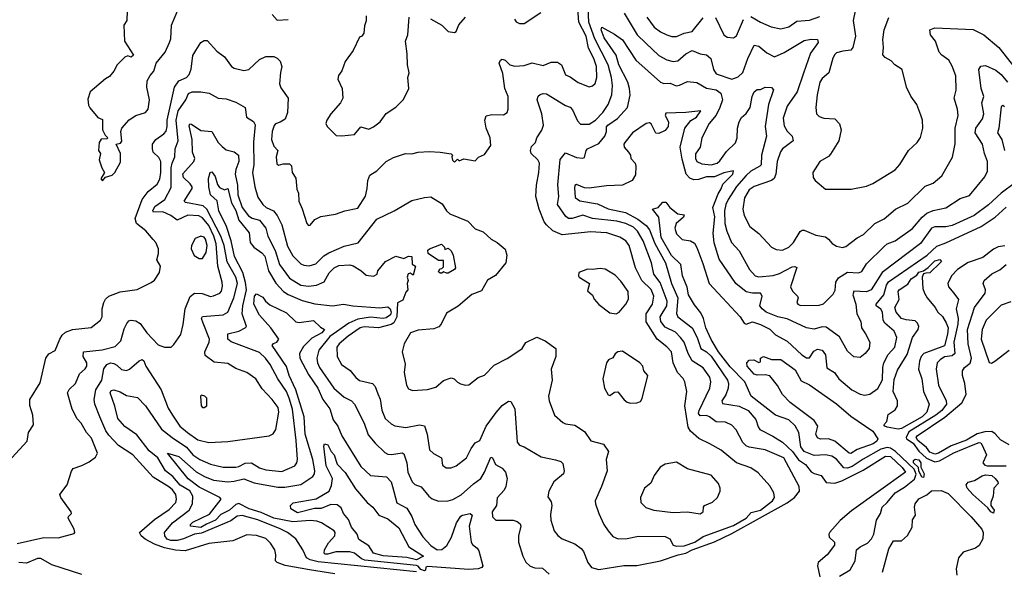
# Model space of a CAD drawing. Extents: x 1552033 to 1694788, y 811965 to 917215.
# Tile 399 of 632: x 1641212 to 1647424, y 842270 to 845750. Entities that reach past the tile are written whole.
import ezdxf

# ---------------------------------------------------------------- set-up
doc = ezdxf.new("R2010")
doc.units = 0

msp = doc.modelspace()

# ---------------------------------------------------------------- linework, layer by layer
at = {"layer": '0CON20XD'}
for points in [[(1641163.3, 842985), (1641259.4, 843090.6), (1641267.5, 843145), (1641298.8, 843195), (1641293.8, 843255), (1641275.8, 843315.8), (1641275.8, 843355), (1641340.2, 843459.8), (1641376.5, 843615), (1641395, 843642), (1641436.6, 843663.4), (1641464.4, 843735), (1641480.8, 843759.2), (1641501.2, 843778.8), (1641545, 843795.5), (1641661.9, 843808.1), (1641722, 843855), (1641731.8, 843875), (1641733.1, 843925), (1641743.3, 843965), (1641753.9, 843986.1), (1641774.8, 844005.2), (1641845, 844033.2), (1641953, 844047), (1642042, 844092), (1642063.4, 844106.6), (1642094.2, 844155.8), (1642100, 844195), (1642077.1, 844235), (1642087.3, 844275), (1642086.7, 844305), (1642070.6, 844345), (1642055, 844364.2), (1642007.9, 844417.9), (1641949.4, 844465), (1641941.5, 844495), (1641985, 844615.5), (1642022.9, 844665), (1642078.5, 844711.5), (1642095.6, 844744.4), (1642102.8, 844785), (1642101.9, 844855), (1642090.5, 844880.5), (1642054.6, 844915), (1642048.8, 844935), (1642050.7, 844965), (1642070, 844995), (1642120.8, 845029.2), (1642135, 845045.6), (1642142.3, 845075), (1642142.5, 845115), (1642187.8, 845325), (1642215, 845364.7), (1642264.3, 845385), (1642280.6, 845405), (1642293.2, 845436.8), (1642305, 845523.3), (1642323.6, 845555), (1642354, 845605), (1642375, 845619.2), (1642395, 845617.5), (1642455, 845552.1), (1642505, 845514.5), (1642549.1, 845455), (1642565, 845444.8), (1642625, 845428.9), (1642658.6, 845435), (1642725, 845497.9), (1642765, 845517.5), (1642815, 845518.5), (1642837.3, 845507.3), (1642855, 845489.1), (1642866.7, 845455), (1642856.6, 845416.6), (1642851.1, 845345), (1642859.8, 845319.8), (1642905.6, 845255), (1642901.1, 845165), (1642886.9, 845123.1), (1642855, 845102.5), (1642825, 845092.9), (1642816.9, 845083.1), (1642805.4, 845045), (1642800.8, 844995), (1642815, 844952), (1642840, 844925), (1642829.4, 844885), (1642835, 844840), (1642845, 844832.5), (1642875, 844840), (1642915, 844840), (1642927, 844827), (1642930, 844785), (1642955, 844750), (1642960.7, 844680.7), (1642971.2, 844655), (1642973.5, 844605), (1642994.2, 844555.8), (1643023.4, 844463.4), (1643035, 844451.2), (1643045, 844453.8), (1643075, 844488.8), (1643111.2, 844508.8), (1643205, 844524), (1643263.3, 844545), (1643345, 844560), (1643392.7, 844637.3), (1643404.7, 844685), (1643408.1, 844735), (1643421.4, 844768.6), (1643464.7, 844795.3), (1643525, 844855.6), (1643570.2, 844879.8), (1643645, 844906.2), (1643685.4, 844904.6), (1643725, 844914.2), (1643795, 844918.2), (1643865, 844914.6), (1643933.6, 844903.6), (1643942.5, 844895), (1643937.5, 844885), (1643943, 844863), (1643955, 844850), (1643975, 844870), (1643985, 844860), (1644015, 844872.5), (1644085, 844860), (1644106.4, 844883.6), (1644145, 844900), (1644184.1, 844955.9), (1644180.8, 845005), (1644154.5, 845064.5), (1644146.9, 845115), (1644155.7, 845144.3), (1644191.3, 845151.3), (1644265, 845150), (1644287.5, 845165), (1644293.8, 845185), (1644292.9, 845265), (1644272.5, 845315), (1644260.6, 845410.6), (1644237.5, 845475), (1644244.4, 845495), (1644255, 845500), (1644275, 845493.8), (1644305, 845464.6), (1644335, 845457.2), (1644395, 845461.8), (1644445, 845477.5), (1644515, 845460.4), (1644565, 845480.9), (1644605, 845481.5), (1644629.4, 845465), (1644655, 845402.5), (1644685, 845388.5), (1644735, 845352.5), (1644805, 845327.1), (1644825, 845331.9), (1644841.9, 845348.1), (1644853.9, 845385), (1644851.7, 845455), (1644835, 845504.4), (1644801.1, 845571.1), (1644785, 845645.4), (1644740.4, 845735), (1644729.4, 845880.6)], [(1641889.5, 845805), (1641888.6, 845745), (1641868.8, 845715), (1641874.2, 845615), (1641930, 845525), (1641916.1, 845513.9), (1641895, 845522), (1641875, 845514.2), (1641826.7, 845465), (1641806.7, 845425), (1641777.9, 845392.1), (1641752.7, 845377.3), (1641656.7, 845295), (1641642.3, 845247.7), (1641645, 845210), (1641654.2, 845194.2), (1641705, 845132.5), (1641735, 845120), (1641734.3, 845055), (1641750.8, 845020.8), (1641767.5, 845005), (1641761.7, 844998.3), (1641725, 844996.7), (1641713.3, 844975), (1641710, 844925), (1641722.5, 844905), (1641713.3, 844865), (1641730, 844815), (1641747.5, 844785), (1641723.6, 844746.4), (1641735, 844733.3)], [(1641735, 844733.3), (1641753, 844757), (1641795, 844770), (1641812.5, 844785), (1641848.8, 844851.2), (1641847.5, 844905), (1641820, 844965), (1641848.8, 844971.2), (1641856.4, 844983.6), (1641850, 845045), (1641856.7, 845065), (1641902.7, 845117.3), (1641944.4, 845145.6), (1642005, 845164.2), (1642022.5, 845185), (1642031.4, 845245), (1642013.1, 845325), (1642016.9, 845365), (1642035, 845398), (1642059.2, 845425), (1642072.5, 845475), (1642129.2, 845545), (1642156.5, 845605), (1642165, 845630), (1642169.1, 845715), (1642215, 845824)], [(1642362.9, 844022.9), (1642415, 844004.6), (1642435, 844007.8), (1642475.5, 844025), (1642485, 844038), (1642491.7, 844068.3), (1642490, 844095), (1642462, 844195), (1642451.5, 844335), (1642436.4, 844385), (1642405, 844451), (1642365, 844500.4), (1642342.5, 844512.5), (1642273.1, 844516.9), (1642205, 844484.7), (1642165, 844513.9), (1642115, 844538.6), (1642056.3, 844536.4), (1642050.9, 844545), (1642065, 844571.7), (1642127.1, 844615), (1642167.8, 844692.2), (1642168.5, 844815), (1642173.7, 844845), (1642190.5, 844885), (1642192.2, 844935), (1642211.9, 844985), (1642198.6, 845115), (1642210.9, 845175), (1642259.1, 845245), (1642276.6, 845283.4), (1642300, 845295), (1642355.2, 845295.2), (1642406.9, 845286.9), (1642465, 845254.5), (1642515, 845250.5), (1642575, 845230), (1642635.3, 845195.3), (1642642.9, 845135), (1642687.4, 845107.4), (1642696.7, 845086.7), (1642686.6, 844976.6), (1642689.2, 844835), (1642681.6, 844785), (1642695, 844696.2), (1642715, 844630.8), (1642745, 844584.3), (1642767.5, 844565), (1642813, 844543), (1642836.6, 844515), (1642865.3, 844455), (1642901.7, 844321.7), (1642935, 844259.5), (1642985, 844210), (1643005, 844200.9), (1643037.2, 844197.2), (1643079.4, 844210.6), (1643130.1, 844259.9), (1643161.4, 844278.6), (1643258.1, 844321.9), (1643348.3, 844341.7), (1643465, 844492.1), (1643575, 844543.8), (1643685, 844608.8), (1643765, 844628.7), (1643805, 844632.1), (1643877.5, 844587.5), (1643903.8, 844545), (1643926.5, 844525), (1644039.3, 844479.3), (1644085, 844430.8), (1644135, 844412), (1644187.5, 844365), (1644225, 844343.8), (1644275, 844301.2), (1644285.8, 844265), (1644280, 844215), (1644213.2, 844136.8), (1644188.3, 844121.7), (1644163.6, 844106.4), (1644125, 844040), (1644065, 844016.9), (1643977.3, 843942.7), (1643905, 843898.8), (1643871.1, 843828.9), (1643857.3, 843812.7), (1643825, 843800.5), (1643725, 843791.6), (1643676.9, 843775), (1643636.9, 843705), (1643625.8, 843655), (1643643.9, 843576.1), (1643638, 843525), (1643652, 843445), (1643665, 843421.2), (1643690.3, 843410.3), (1643785, 843416.7), (1643837.2, 843432.8), (1643886.3, 843473.7), (1643935, 843490), (1643953.6, 843483.6), (1643975, 843462.5), (1643993.6, 843453.6), (1644023.9, 843443.9), (1644045, 843446.2), (1644105, 843493.3), (1644145, 843506.7), (1644205, 843570), (1644288.2, 843611.8), (1644348.2, 843651.8), (1644381.1, 843675), (1644405, 843712.5), (1644475, 843746.2), (1644527.5, 843725), (1644594.2, 843675), (1644595.4, 843624.6), (1644565.6, 843545), (1644571.2, 843475), (1644548.1, 843375), (1644552.5, 843345), (1644585.8, 843255), (1644639.4, 843209.4), (1644655, 843201.1), (1644715, 843191.5), (1644775, 843152.5), (1644815, 843094), (1644895, 843072.9), (1644925.8, 843025), (1644911.8, 842975), (1644918.2, 842905), (1644883.1, 842805), (1644842.9, 842715), (1644844.3, 842695), (1644865.6, 842635), (1644896.4, 842566.4), (1644925, 842526), (1644955, 842490), (1644987.5, 842475), (1645043.7, 842476.3), (1645115, 842491.1), (1645285, 842489.1), (1645312.9, 842475), (1645335, 842434.5), (1645355, 842429.3), (1645405, 842431.6), (1645471.6, 842455), (1645525, 842490.6), (1645715, 842558.6), (1645794.4, 842605), (1645827.9, 842642.1), (1645885, 842656.5), (1645960.8, 842715), (1645974.6, 842735), (1645970.4, 842765), (1645945, 842808.9), (1645872, 842892), (1645825, 842923.1), (1645734.4, 842955), (1645637.1, 843035), (1645566, 843074), (1645497.7, 843107.7), (1645444.8, 843154.8), (1645429, 843179), (1645407.5, 843315), (1645420, 843405), (1645408.2, 843465), (1645396.9, 843486.9), (1645362.7, 843525), (1645335.3, 843585), (1645323.9, 843655), (1645295, 843686.9), (1645232.9, 843735), (1645163.4, 843843.4), (1645164.3, 843895), (1645204.7, 843955), (1645212.2, 844005), (1645195, 844046.8), (1645136.8, 844105), (1645097.6, 844185), (1645057.5, 844325), (1645035.2, 844355.2), (1644998.5, 844378.5), (1644915.6, 844405.6), (1644877.8, 844407.8), (1644815, 844410.6), (1644635, 844392.5), (1644575, 844418.5), (1644535, 844455.6), (1644521.2, 844475), (1644490, 844555), (1644467.7, 844635), (1644472.7, 844705), (1644488.2, 844785), (1644490.5, 844845), (1644481.1, 844865), (1644439.1, 844905), (1644434.6, 844925), (1644441.2, 844948.8), (1644465.7, 844975), (1644474, 845005), (1644507.2, 845052.8), (1644517.5, 845085), (1644506.2, 845155), (1644477.5, 845245), (1644483, 845267), (1644495, 845278.8), (1644515, 845284.2), (1644535, 845281.4), (1644655, 845208.9), (1644685, 845197.5), (1644700.6, 845180.6), (1644730.8, 845110.8), (1644749.7, 845089.7), (1644805, 845091), (1644843.9, 845116.1), (1644890.9, 845165), (1644924.7, 845215), (1644946.9, 845275), (1644952.5, 845335), (1644945.8, 845384.2), (1644923.8, 845465), (1644839.9, 845629.9), (1644802.1, 845735), (1644798.2, 845825)], [(1642805, 845783.3), (1642837, 845747), (1642905, 845751.2)], [(1643398, 845775), (1643397.7, 845742.3), (1643388, 845712), (1643383.3, 845665), (1643370, 845645), (1643355, 845640), (1643316.2, 845555), (1643266, 845485), (1643245, 845426.7), (1643222.3, 845397.7), (1643218.8, 845375), (1643246, 845315), (1643250, 845255), (1643236.2, 845225), (1643175, 845156), (1643149.2, 845115), (1643144.3, 845095), (1643151.4, 845075), (1643208.3, 845018.3), (1643245, 845016.2), (1643325, 845025.7), (1643365, 845074), (1643415, 845060), (1643445, 845074.3), (1643485.6, 845105), (1643523, 845157), (1643585, 845197.1), (1643633.6, 845246.4), (1643666.4, 845315), (1643660.4, 845385), (1643668.9, 845415), (1643658.2, 845465), (1643657.1, 845535), (1643646, 845615), (1643660, 845655), (1643668.8, 845765)], [(1644332.7, 845752.7), (1644345, 845736.2), (1644365, 845726), (1644395, 845726), (1644500, 845795)], [(1645025, 845790.5), (1645106.8, 845655), (1645161.4, 845601.4), (1645244.8, 845524.8), (1645295, 845497.5), (1645335, 845485.4), (1645365, 845489.4), (1645415, 845535.3), (1645455, 845555.5), (1645505.3, 845535.3), (1645545, 845528.7), (1645571.5, 845505), (1645590, 845435), (1645605, 845408.5), (1645705, 845373.8), (1645745, 845388.9), (1645775, 845415.6), (1645805, 845504.3), (1645845, 845588.6), (1645875, 845582.1), (1645925, 845541.5), (1645975, 845516.4), (1646035, 845542.3), (1646161.7, 845618.3), (1646205, 845627.7), (1646245, 845625.8), (1646250.6, 845605), (1646201.4, 845538.6), (1646157.8, 845412.2), (1646117.3, 845295), (1646054.3, 845204.3), (1646028.3, 845128.3), (1646035, 845080), (1646055, 845045.8), (1646085.8, 845015), (1646090.8, 844985), (1646025, 844935.6), (1646012.9, 844917.1), (1645991.8, 844855), (1645981.8, 844775), (1645971, 844749), (1645954.3, 844735), (1645845, 844698.3), (1645815, 844676.8), (1645783.9, 844626.1), (1645773.9, 844555), (1645781.8, 844515), (1645819.4, 844445), (1645875, 844401.4), (1645955.4, 844315.4), (1645985, 844300), (1646024.3, 844295.7), (1646065, 844314), (1646094.3, 844345), (1646136.9, 844413.1), (1646148.2, 844421.8), (1646161.9, 844421.9), (1646235, 844389.5), (1646295, 844379.4), (1646315, 844365.8), (1646337.6, 844337.6), (1646365, 844320.8), (1646403.1, 844313.1), (1646425, 844318.5), (1646495, 844374.2), (1646535, 844394.3), (1646606.4, 844463.6), (1646665.8, 844494.2), (1646736.5, 844553.5), (1646815, 844592.5), (1646925, 844700.6), (1646975, 844719.4), (1647030.6, 844765), (1647096.5, 844883.5), (1647113.8, 844966.2), (1647114.7, 845065.3), (1647132.5, 845145), (1647129.4, 845185), (1647108.1, 845255), (1647120.8, 845305), (1647117.5, 845395), (1647095.9, 845455.9), (1647074.3, 845495), (1647029.4, 845525), (1647014, 845544), (1646988.9, 845615), (1646958.1, 845655), (1646953.9, 845686.1), (1646985, 845698), (1647226.9, 845686.9), (1647294.6, 845655), (1647389.1, 845575), (1647536.2, 845386.2)], [(1645825, 845769.4), (1645885, 845733.3), (1645954, 845705), (1646015, 845692.5), (1646065, 845705.4), (1646115, 845739.7), (1646195, 845746.8), (1646259.6, 845770.4)], [(1646482, 845805), (1646471.1, 845745), (1646485.7, 845645), (1646468.8, 845575), (1646455, 845557.5), (1646405, 845552), (1646365, 845540), (1646355, 845531.2), (1646342.6, 845507.4), (1646317.5, 845415), (1646275, 845379.1), (1646259.1, 845355), (1646242.5, 845275), (1646234.5, 845195), (1646239.1, 845155), (1646255, 845139.6), (1646285, 845129.6), (1646355, 845124.2), (1646383.4, 845093.4), (1646394.3, 845055), (1646380.6, 844985), (1646328, 844902), (1646313.8, 844886.2), (1646260, 844855), (1646216, 844785), (1646218.8, 844755), (1646230, 844735), (1646295, 844680.8), (1646458.3, 844681.7), (1646555, 844698.9), (1646595, 844715.7), (1646735, 844802.5), (1646765, 844836), (1646820, 844925), (1646874.2, 844975.8), (1646895, 845007.5), (1646910, 845065), (1646907.5, 845115), (1646897.9, 845147.9), (1646872, 845215), (1646835, 845266.7), (1646807.5, 845325), (1646778.8, 845435), (1646733.8, 845465), (1646710.3, 845490.3), (1646672.1, 845512.1), (1646658.3, 845528.3), (1646662, 845575), (1646657.1, 845625), (1646665.8, 845685), (1646695.5, 845764.5)], [(1643804.4, 845754.4), (1643875, 845716.2), (1643915, 845676.2), (1643955, 845668.8), (1643966.7, 845675), (1643982.7, 845717.3), (1644024.1, 845765.9)], [(1645167.6, 845765), (1645215, 845701.8), (1645255, 845672.8), (1645293.9, 845653.9), (1645325.4, 845644.6), (1645355, 845644.6), (1645404, 845665), (1645455, 845676), (1645525, 845760.6)], [(1645602.8, 845762.8), (1645655, 845653.8), (1645675, 845640), (1645715, 845634.3), (1645735, 845648.8), (1645779.4, 845750.6)], [(1642369.2, 843835), (1642358.8, 843865), (1642365, 843876.7), (1642495, 843887.6), (1642524.8, 843905.2), (1642563.7, 843995), (1642585.5, 844085), (1642575.2, 844125), (1642521.8, 844221.8), (1642501.8, 844325), (1642480.9, 844385), (1642393.5, 844553.5), (1642370, 844575), (1642257.6, 844597.6), (1642249.1, 844605), (1642299.5, 844685), (1642300.5, 844695), (1642288.5, 844715), (1642245.9, 844755), (1642242.2, 844777.7), (1642310.4, 844855), (1642317.1, 844875), (1642302.2, 844915), (1642300.7, 844995), (1642280.2, 845079.8), (1642285, 845092), (1642295, 845091.1), (1642355, 845050.8), (1642425, 845044.4), (1642464.2, 844975), (1642488.8, 844948.8), (1642515, 844929.7), (1642565, 844915.4), (1642592.5, 844895), (1642595.3, 844855.3), (1642574.8, 844805), (1642570.8, 844775), (1642587.1, 844705), (1642588.2, 844645), (1642616.5, 844565), (1642655, 844512.4), (1642678.4, 844498.4), (1642725.4, 844485), (1642765.6, 844435.6), (1642778.2, 844385), (1642822.8, 844292.8), (1642850.3, 844205), (1642915, 844118.9), (1642985, 844074.7), (1643035, 844069.4), (1643085.3, 844074.7), (1643132.8, 844097.2), (1643165, 844151.9), (1643196.2, 844185), (1643225, 844200), (1643295, 844202.5), (1643315, 844197.5), (1643365, 844167.5), (1643398.3, 844138.3), (1643445, 844132.5), (1643466.4, 844143.6), (1643472.5, 844165), (1643520, 844225), (1643585, 844258.8), (1643635, 844243.8), (1643665, 844258.6), (1643685.7, 844255.7), (1643688.3, 844208.3), (1643710, 844195), (1643695, 844137.5), (1643675, 844150), (1643663.6, 844146.4), (1643657.5, 844125), (1643662.5, 844105), (1643657.5, 844085), (1643660, 844045), (1643648.3, 844031.7), (1643628.7, 843981.3), (1643595, 843964.2), (1643591.5, 843875), (1643572.3, 843837.7), (1643555, 843826.3), (1643475, 843806.2), (1643385, 843811.4), (1643360.5, 843805), (1643285, 843753.4), (1643226.5, 843705), (1643213.3, 843685), (1643215.5, 843625), (1643242.2, 843575), (1643296.7, 843536.7), (1643332.1, 843492.1), (1643355, 843474.5), (1643438, 843455), (1643455.4, 843435.4), (1643470.5, 843390.5), (1643485.3, 843355.3), (1643497.4, 843287.4), (1643516.9, 843235), (1643555, 843200), (1643578.6, 843188.6), (1643647.6, 843177.6), (1643734.2, 843194.2), (1643765, 843188.8), (1643783.3, 843135), (1643797, 843037), (1643822.8, 843012.8), (1643873.3, 842985), (1643879.7, 842939.7), (1643903.6, 842923.6), (1643935, 842922.2), (1643965.4, 842934.6), (1644030.6, 842985), (1644060, 843045), (1644085, 843080.8), (1644115, 843096.2), (1644155.5, 843185), (1644217, 843273), (1644255, 843315.6), (1644295, 843344.3), (1644310.5, 843340.5), (1644335.6, 843295), (1644350, 843085), (1644364.3, 843065), (1644395, 843054.4), (1644501.5, 842991.5), (1644593.3, 842973.3), (1644625, 842962.2), (1644639.6, 842949.6), (1644647.5, 842905), (1644643.1, 842885), (1644581.4, 842835), (1644550, 842775), (1644545, 842740), (1644565, 842707.5), (1644570, 842685), (1644561.1, 842628.9), (1644562.2, 842592.2), (1644584.5, 842524.5), (1644606.3, 842496.3), (1644635, 842474.3), (1644715, 842443.3), (1644754.3, 842415), (1644768.5, 842395), (1644795.4, 842325.4), (1644820, 842295), (1644865, 842282.5), (1645023, 842307), (1645106.2, 842306.2), (1645255, 842336), (1645366.9, 842373.1), (1645415, 842385.5), (1645455, 842405.9), (1645595, 842455.8), (1645705, 842508), (1646055, 842702.4), (1646101, 842735), (1646132.1, 842775), (1646129.6, 842805), (1646032, 842985), (1645915, 843036.2), (1645815, 843054.1), (1645795, 843062.6), (1645775, 843083.3), (1645731.9, 843161.9), (1645705, 843192.2), (1645665, 843210.4), (1645605, 843212.6), (1645565, 843245.3), (1645545, 843252.1), (1645505, 843251.8), (1645495.5, 843265), (1645499.7, 843285), (1645565.3, 843425), (1645573.4, 843465), (1645565.9, 843495), (1645525, 843554.6), (1645455, 843598.8), (1645429.5, 843645), (1645403.4, 843715), (1645381.3, 843745), (1645348.8, 843778.8), (1645285, 843810.5), (1645256.2, 843845), (1645253.2, 843875), (1645294.8, 843945), (1645296, 843975), (1645251.7, 844091.7), (1645212.5, 844145), (1645197.8, 844215), (1645145.6, 844355), (1645110.7, 844415), (1645085, 844441.5), (1645035.3, 844464.7), (1644979.5, 844479.5), (1644824.8, 844494.8), (1644765, 844515.9), (1644698, 844495), (1644675, 844495.3), (1644658, 844508), (1644605.3, 844585), (1644614.2, 844635), (1644607.1, 844707.1), (1644621.8, 844868.2), (1644655, 844909.2), (1644725, 844880.9), (1644764.2, 844875.8), (1644775, 844881.2), (1644786.9, 844925), (1644795, 844934.3), (1644865, 844968.5), (1644904, 845015), (1644913.8, 845045), (1644914.1, 845074.1), (1644922.5, 845085), (1644982.8, 845127.2), (1645047.2, 845195), (1645063.3, 845273.3), (1645060, 845315), (1645048.1, 845355), (1644991.4, 845465), (1644976, 845526), (1644899.1, 845635), (1644880, 845685), (1644885, 845702.5), (1644965, 845658.9), (1645015, 845622.9), (1645098.8, 845495), (1645255, 845355.3), (1645275, 845348.1), (1645315, 845348.6), (1645353.3, 845333.3), (1645375, 845336.8), (1645425, 845359.1), (1645485, 845354), (1645545, 845318.1), (1645606.9, 845306.9), (1645635, 845286.9), (1645645.6, 845245), (1645630.2, 845195), (1645605, 845148.1), (1645562.5, 845095), (1645515.4, 845005), (1645504.5, 844945), (1645475, 844903.8), (1645474.7, 844875), (1645484.6, 844855), (1645515, 844840.8), (1645575, 844833.3), (1645612.5, 844845), (1645629.8, 844860.2), (1645670.8, 844919.2), (1645727, 844973), (1645739, 845005), (1645741.6, 845065), (1645750.9, 845105), (1645766.3, 845133.7), (1645795, 845158.9), (1645820.4, 845195), (1645832.7, 845265), (1645845.8, 845295), (1645865, 845309.2), (1645885, 845310), (1645915, 845324), (1645955, 845321.2), (1645967.7, 845307.7), (1645936.6, 845215), (1645916, 845075), (1645922.7, 845015), (1645892.4, 844895), (1645889.7, 844835), (1645882.5, 844825), (1645825.5, 844795), (1645795, 844766), (1645735, 844698.4), (1645681.2, 844615), (1645666.2, 844585), (1645658.3, 844545), (1645660.2, 844465), (1645672.9, 844415), (1645702.9, 844345), (1645750.8, 844290.8), (1645816.7, 844175), (1645853, 844133), (1645875, 844126.7), (1645965, 844135.8), (1646005, 844148.1), (1646085, 844190.7), (1646103.1, 844193.1), (1646115, 844186.7), (1646076, 844065), (1646087.9, 844037.9), (1646120, 844005), (1646124, 843995), (1646115.6, 843965), (1646121.1, 843955), (1646137.4, 843947.4), (1646255, 843948.8), (1646282.6, 843957.4), (1646345, 844018), (1646355.9, 844044.1), (1646362, 844095), (1646378.8, 844121.2), (1646435, 844157.2), (1646505, 844153.9), (1646525, 844160.9), (1646555, 844208.9), (1646665, 844319.6), (1646685, 844336.8), (1646735, 844353.9), (1646845, 844432.1), (1646905.9, 844505), (1646935, 844528.9), (1646975, 844545.9), (1647055, 844564), (1647145, 844622.5), (1647205, 844641.8), (1647302.1, 844757.9), (1647318.2, 844795), (1647317.3, 844855), (1647298.2, 844905), (1647285.4, 844965), (1647240, 845035), (1647244.4, 845065.6), (1647286.2, 845125), (1647294.1, 845155), (1647282.5, 845225), (1647294.7, 845265), (1647278, 845315), (1647263.6, 845435), (1647275, 845456.7), (1647305, 845460), (1647371, 845431), (1647404.7, 845405), (1647444.9, 845354.9)], [(1647495, 844722), (1647403.5, 844656.5), (1647325, 844582.5), (1647233.6, 844515), (1647095, 844451.2), (1647055, 844443.3), (1646985, 844443.5), (1646965, 844435.3), (1646895, 844337.2), (1646652.7, 844155), (1646583.5, 844046.5), (1646555, 844033.6), (1646473.7, 844036.4), (1646468.4, 844015), (1646487.5, 843955), (1646492.7, 843895), (1646518.8, 843845), (1646522.7, 843805), (1646548.5, 843768.5), (1646574.5, 843715), (1646572.2, 843675), (1646545.8, 843645), (1646515, 843618.6), (1646475, 843622.9), (1646435, 843659.2), (1646385, 843750), (1646299.5, 843809.5), (1646275, 843811.8), (1646225, 843797.3), (1646175, 843805.3), (1646055, 843862.3), (1645995, 843875.8), (1645922.5, 843905), (1645895.5, 843925), (1645882.5, 843945), (1645896.4, 844005), (1645886.7, 844025), (1645835, 844024.6), (1645795, 844032.2), (1645730, 844085), (1645625, 844240), (1645592.4, 844342.4), (1645587.1, 844402.9), (1645597, 844507), (1645584.8, 844565.2), (1645619, 844651), (1645638.1, 844681.9), (1645647.5, 844712.5), (1645711.4, 844775), (1645715.9, 844795.9), (1645655, 844783.8), (1645595, 844757.8), (1645545, 844758), (1645495, 844741.2), (1645465, 844739.8), (1645440.5, 844750.5), (1645417.1, 844775), (1645390.5, 844870.5), (1645379.1, 844945), (1645408.5, 845065), (1645446.8, 845113.2), (1645481.2, 845135), (1645510, 845175), (1645415, 845164.3), (1645289.3, 845160.7), (1645284, 845145), (1645306.2, 845106.2), (1645302.3, 845075), (1645285, 845050), (1645245, 845032.3), (1645224.7, 845034.7), (1645195, 845093.3), (1645185, 845099.1), (1645165, 845094.5), (1645078.5, 845035), (1645029.2, 844975), (1645024, 844965), (1645026.2, 844945), (1645054, 844914)], [(1647425, 845199.2), (1647415, 845207.5), (1647405, 845200.8), (1647390, 845065), (1647380.4, 845035), (1647408.3, 844995), (1647424.7, 844925)], [(1645054, 844914), (1645065.7, 844895), (1645068.6, 844875), (1645095.2, 844845.2), (1645100, 844825), (1645098.1, 844771.9), (1645075.5, 844735), (1645015, 844706.2), (1644915, 844702.3), (1644805, 844686.5), (1644775, 844689.3), (1644725, 844710.8), (1644715, 844704.3), (1644711.5, 844688.5), (1644717.5, 844627.5), (1644745, 844607.4), (1644857.3, 844587.3), (1644925, 844557.6), (1645035, 844532.9), (1645111.6, 844491.6), (1645165, 844451.2), (1645185.1, 844425.1), (1645218.1, 844338.1), (1645285.5, 844215), (1645323.3, 844085), (1645364.2, 843995.8), (1645356.8, 843896.8), (1645364, 843875), (1645454.8, 843805), (1645486.9, 843745), (1645509.2, 843675), (1645545.9, 843655), (1645575, 843626.9), (1645678.4, 843475), (1645683.7, 843455), (1645681.6, 843425), (1645667.2, 843382.8), (1645641.1, 843345), (1645645, 843328), (1645752.1, 843312.1), (1645808.8, 843285), (1645856.9, 843226.9), (1645871, 843181), (1645882.2, 843165), (1645963.7, 843123.7), (1646025, 843083.8), (1646086.8, 843026.8), (1646125, 842974.4), (1646170.5, 842945), (1646205, 842898.7), (1646225, 842886.5), (1646269.2, 842875), (1646300.7, 842830.7), (1646355, 842826.4), (1646398.8, 842841.2), (1646532.6, 842907.4), (1646675, 842996.2), (1646705.6, 842995), (1646780, 842925), (1646800, 842895), (1646459.1, 842650.9), (1646389.3, 842590.7), (1646322.5, 842517.5), (1646317.1, 842505), (1646319.4, 842485), (1646352, 842455), (1646352.5, 842435), (1646305.6, 842374.4), (1646249.2, 842325), (1646245.4, 842305), (1646259.4, 842235)], [(1643715, 842265.9), (1643095, 842331), (1643045, 842342.5), (1643022.3, 842355), (1642998.8, 842405), (1642954.7, 842474.7), (1642901.8, 842515), (1642855, 842539.2), (1642715.4, 842595), (1642615, 842623.3), (1642585, 842617.7), (1642545, 842589), (1642359.1, 842510.9), (1642315, 842504.2), (1642245, 842475.1), (1642205.5, 842465.5), (1642165.2, 842464.8), (1642142.9, 842473), (1642126.7, 842495), (1642126.2, 842515), (1642175.3, 842575), (1642281.2, 842655), (1642301.3, 842695), (1642303.4, 842745), (1642285, 842778.1), (1642225, 842813.3), (1642177.8, 842867.8), (1642132.5, 842905), (1642083.9, 842985), (1642029.8, 843029.8), (1641950.2, 843130.2), (1641875, 843182.9), (1641831.2, 843235), (1641812.7, 843312.7), (1641783.2, 843395), (1641788.3, 843411.7), (1641805, 843415.4), (1641845, 843402.5), (1641885, 843378.4), (1641955, 843365.7), (1642005, 843313.2), (1642107.1, 843167.1), (1642173.8, 843113.8), (1642264.3, 843054.3), (1642305, 843005.8), (1642348.5, 842975), (1642415, 842945.8), (1642495, 842926.7), (1642575, 842928), (1642595, 842931.8), (1642635, 842952.9), (1642674.5, 842954.5), (1642725, 842923.5), (1642765, 842911.1), (1642865, 842899.7), (1642947.5, 842935), (1642960.8, 842955), (1642964, 842975), (1642956.3, 843095), (1642933.2, 843293.2), (1642913, 843363), (1642894.3, 843405), (1642840.3, 843485), (1642793.2, 843575), (1642763.1, 843615), (1642725, 843650.2), (1642546.9, 843716.9), (1642525.5, 843735), (1642525, 843768.1), (1642594.3, 843785), (1642634.3, 843805), (1642642.2, 843815), (1642615.3, 843895.2), (1642619.6, 843945), (1642642.8, 844045), (1642637.4, 844092.6), (1642620.4, 844155), (1642566.5, 844255), (1642545.2, 844354.8), (1642515.8, 844445), (1642468.7, 844545), (1642457, 844607), (1642415.3, 844645.2), (1642404.2, 844695.8), (1642402.1, 844747.9), (1642413.4, 844786.6), (1642425, 844789.2), (1642445, 844760.8), (1642460.5, 844710.5), (1642472.1, 844692.1), (1642505, 844677.3), (1642526, 844685), (1642547.3, 844595), (1642576.2, 844546.2), (1642595.4, 844485.4), (1642659.5, 844405), (1642666, 844345), (1642688.6, 844315), (1642739.9, 844279.9), (1642758.3, 844258.3), (1642782.2, 844165), (1642828.5, 844088.5), (1642876, 844036), (1642905, 844016.6), (1642995, 843978.7), (1643075, 843957.3), (1643185.8, 843945.8), (1643255, 843955.1), (1643314, 843944), (1643485, 843932.7), (1643535, 843938.5), (1643550.1, 843925), (1643556.1, 843905), (1643552.3, 843887.7), (1643525, 843869.4), (1643505, 843865.1), (1643425, 843873.4), (1643345, 843859.7), (1643287.5, 843835), (1643168.2, 843751.8), (1643100, 843665), (1643086.7, 843615), (1643090.3, 843585), (1643103.3, 843555), (1643194.8, 843424.8), (1643259.5, 843369.5), (1643304.4, 843345), (1643324.5, 843325), (1643385.5, 843205), (1643411.2, 843131.2), (1643455, 843078.5), (1643515, 843020.6), (1643535, 843009.6), (1643556.7, 843006.7), (1643625, 843016.9), (1643635, 843012), (1643655, 842953.8), (1643661.7, 842895), (1643687.3, 842835), (1643705, 842818.5), (1643745, 842803.3), (1643792.2, 842745), (1643815, 842727.5), (1643855, 842712.9), (1643915, 842715.3), (1643945, 842723.6), (1643997.8, 842752.2), (1644075, 842822.9), (1644120.6, 842855), (1644144.7, 842895), (1644185, 842990), (1644195, 842986), (1644213.1, 842943.1), (1644255, 842920), (1644277.5, 842895), (1644286.7, 842855), (1644279.6, 842805), (1644268.9, 842781.1), (1644225, 842734.3), (1644220.5, 842685), (1644192.9, 842645), (1644195, 842613.3), (1644215, 842592.5), (1644325, 842593.6), (1644350, 842585), (1644369.3, 842569.3), (1644374.2, 842554.2), (1644358.1, 842495), (1644360, 842455), (1644385.4, 842365.4), (1644405, 842328), (1644432, 842302), (1644462, 842292), (1644509.4, 842289.4), (1644551.7, 842251.7)], [(1646385, 842238.8), (1646450.8, 842279.2), (1646483.4, 842336.6), (1646492, 842405), (1646515, 842424.8), (1646561.4, 842448.6), (1646586.2, 842475), (1646600, 842505), (1646618, 842592), (1646643.3, 842635), (1646652.5, 842675), (1646685.7, 842704.3), (1646734.7, 842765), (1646795, 842801.1), (1646858.3, 842851.7), (1646867.3, 842882.7), (1646855.2, 842915), (1646736.5, 843026.5), (1646705, 843046.3), (1646685, 843050.4), (1646645, 843040.4), (1646532.7, 842977.3), (1646465, 842930.8), (1646435, 842921.1), (1646412, 842922), (1646365, 842977.7), (1646335, 842996.8), (1646295.8, 843005.8), (1646225, 843000.5), (1646161.5, 843025), (1646139.8, 843055), (1646126.9, 843145), (1646105, 843187.8), (1646065, 843225.3), (1645980.6, 843255), (1645827.7, 843375), (1645787.8, 843465), (1645695, 843559.8), (1645620.9, 843655), (1645575, 843732.2), (1645540.4, 843805), (1645526.7, 843865), (1645509.9, 843899.9), (1645470.4, 843950.4), (1645431.5, 844015), (1645423, 844063), (1645394.2, 844135), (1645383.2, 844205), (1645325, 844262.4), (1645259.4, 844375), (1645243.4, 844505), (1645203.8, 844555), (1645240.8, 844565), (1645269.2, 844599.2)], [(1645269.2, 844599.2), (1645287.9, 844597.9), (1645313.8, 844565), (1645365, 844525.8), (1645405, 844518.8), (1645400, 844505), (1645353.5, 844465), (1645346, 844435), (1645355, 844399.4), (1645392.3, 844362.3), (1645445, 844355.6), (1645469.2, 844339.2), (1645485, 844312), (1645521.9, 844211.9), (1645561.6, 844085), (1645757.1, 843875), (1645782.9, 843835), (1645795, 843830), (1645835.9, 843844.1), (1645885, 843827.8), (1645945, 843796.6), (1645981.2, 843761.2), (1646055, 843721.8), (1646147.1, 843635), (1646175, 843617.5), (1646195, 843617.8), (1646222.1, 843657.9), (1646245, 843671.8), (1646275, 843664.6), (1646296.3, 843635), (1646303.8, 843553.8), (1646351.9, 843525), (1646379.4, 843485), (1646462.1, 843415), (1646515, 843386.6), (1646545, 843382.1), (1646575, 843388.5), (1646625, 843423.1), (1646655, 843478), (1646657.1, 843555), (1646664.2, 843585), (1646691.6, 843638.4), (1646732.5, 843685), (1646745.3, 843745), (1646730, 843785), (1646669.6, 843835), (1646660.5, 843855), (1646655.8, 843905.8), (1646645, 843923.5), (1646616.5, 843945), (1646615.4, 843955), (1646664.8, 844015.2), (1646681, 844075), (1646693.3, 844096.7), (1646936.9, 844265), (1646998, 844322), (1647055, 844341.5), (1647277.3, 844445), (1647367.1, 844505), (1647435, 844566.2)], [(1642345, 844242.5), (1642365, 844243.3), (1642389.3, 844280.7), (1642395.7, 844325), (1642384.6, 844365), (1642375, 844377.9), (1642355, 844384.5), (1642319.6, 844370.4), (1642296.2, 844325), (1642292.9, 844305), (1642312.4, 844262.4), (1642345, 844242.5)], [(1643905, 844150), (1643885, 844160), (1643875, 844150), (1643865, 844150), (1643855, 844160), (1643861.7, 844178.3), (1643875, 844180), (1643885, 844190), (1643885, 844230), (1643855, 844230), (1643790, 844275), (1643787.5, 844295), (1643797.5, 844305), (1643873, 844333), (1643892.5, 844315), (1643895, 844300), (1643915, 844307.5), (1643935, 844291.2), (1643946.7, 844265), (1643961.2, 844185), (1643955, 844173.8), (1643915, 844151.2), (1643905, 844150)], [(1647427.2, 844322.8), (1647385, 844317.6), (1647355, 844302.1), (1647289.5, 844250.5), (1647195, 844218), (1647128.5, 844175), (1647091.1, 844135), (1647068.1, 844085), (1647072.9, 844065), (1647105, 844024.4), (1647135.3, 843985), (1647120.9, 843925), (1647131.9, 843865), (1647131.7, 843828.3), (1647104.5, 843715), (1647112.4, 843645), (1647095, 843628.5), (1647047, 843623), (1647019.1, 843605), (1647000.9, 843585), (1646993.9, 843546.1), (1647009.7, 843445), (1647058, 843345), (1647059, 843325), (1647028.8, 843285), (1646991, 843255), (1646820.9, 843149.1), (1646805.3, 843115), (1646807.9, 843105), (1646848.4, 843078.4), (1646885, 843028.8), (1646933.7, 842983.7), (1646985, 842959.9), (1647015, 842966.2), (1647105, 843018.4), (1647228.1, 843068.1), (1647265, 843082.9), (1647275, 843080), (1647285, 843065.7), (1647312.1, 843005), (1647289.4, 842955), (1647300.3, 842940.3), (1647315.3, 842935.3), (1647435, 842935.8)], [(1646755, 843166.7), (1646685, 843178.4), (1646669.4, 843185), (1646664.7, 843195), (1646681.8, 843215), (1646691.1, 843258.9), (1646735, 843288.9), (1646750, 843315), (1646750, 843345), (1646723.3, 843405), (1646729.2, 843480.8), (1646750, 843540), (1646811.9, 843638.1), (1646843.8, 843745), (1646879.6, 843795), (1646884.5, 843815), (1646875.9, 843835.9), (1646860.8, 843850.8), (1646805, 843855.6), (1646775, 843865.7), (1646741.5, 843905), (1646733.5, 843935), (1646761.1, 843985), (1646753.6, 844035), (1646760, 844045), (1646815, 844082.5), (1646836, 844115), (1646871.2, 844138.8), (1646885, 844156.8), (1646914.1, 844165.9), (1646943.7, 844186.3), (1646985, 844229.5), (1647017.2, 844237.2), (1647026.7, 844225), (1647020, 844215), (1646955, 844153.3), (1646928.3, 844151.7), (1646915, 844146.2), (1646906, 844125), (1646910.9, 844055), (1646921.2, 844025), (1646936.5, 843995), (1646986.9, 843935), (1647005, 843904), (1647035, 843876.9), (1647058.1, 843838.1), (1647069, 843805), (1647065.4, 843765.4), (1647046.5, 843693.5), (1646916.9, 843645), (1646899.5, 843625), (1646888.9, 843595), (1646883.4, 843545), (1646902.8, 843485), (1646913.7, 843403.7), (1646950, 843325), (1646936.2, 843275), (1646905, 843243.8), (1646775, 843170.6), (1646755, 843166.7)], [(1644975, 843893.3), (1644993.3, 843905), (1645035.8, 843955), (1645053.2, 843986.8), (1645050.6, 844035), (1645005, 844101.2), (1644967.9, 844137.9), (1644905, 844176), (1644875, 844181.2), (1644825, 844173.8), (1644795, 844176.2), (1644740, 844155), (1644737.5, 844135), (1644742.5, 844125), (1644807.5, 844085), (1644795, 844040), (1644825, 844012.5), (1644836.4, 843986.4), (1644865, 843952.5), (1644935, 843900), (1644975, 843893.3)], [(1647455, 843067.5), (1647399.5, 843099.5), (1647367.2, 843137.2), (1647345, 843151.6), (1647300.1, 843149.9), (1647253.6, 843136.4), (1647185, 843097.7), (1647089, 843061), (1647007.8, 843015), (1646985, 843008.7), (1646955, 843022.6), (1646932.2, 843052.2), (1646878.2, 843095), (1646866.9, 843115), (1646874.5, 843125), (1647048.1, 843241.9), (1647156.5, 843333.5), (1647182.9, 843385), (1647174.6, 843455), (1647159.6, 843505), (1647160, 843535), (1647172.7, 843555), (1647207.9, 843582.1), (1647216.4, 843615), (1647195.2, 843705.2), (1647190.7, 843795), (1647236, 843934), (1647303.8, 844025), (1647305.3, 844045.3), (1647290.6, 844085), (1647297.1, 844105), (1647345, 844146.5), (1647395, 844172.2), (1647435.3, 844204.7)], [(1641195, 842444.8), (1641365, 842483.9), (1641455, 842480.7), (1641555, 842508.6), (1641559.5, 842515), (1641556.4, 842535), (1641518, 842605), (1641520, 842615), (1641538.8, 842635), (1641537.5, 842645), (1641470.9, 842735), (1641464.6, 842755.4), (1641511.8, 842815), (1641539.1, 842900.9), (1641550.3, 842919.7), (1641605, 842936.7), (1641649.9, 842960.1), (1641689.2, 842990.8), (1641703.1, 843015), (1641665, 843111.1), (1641632.7, 843145), (1641600, 843205), (1641575, 843231.9), (1641543.1, 843293.1), (1641514.4, 843395), (1641525, 843418), (1641565, 843454.2), (1641589.6, 843515), (1641625, 843547.1), (1641636.1, 843565), (1641634.6, 843585), (1641611.8, 843625), (1641614.2, 843655), (1641732.9, 843667.1), (1641815, 843688.2), (1641850.4, 843725), (1641870.8, 843799.2), (1641886.9, 843833.1), (1641900.8, 843849.2), (1641915, 843854.5), (1641945, 843849.5), (1641972.4, 843832.4), (1642014.7, 843774.7), (1642085, 843698.6), (1642125.7, 843684.3), (1642166.7, 843685), (1642185, 843701.2), (1642228.6, 843765), (1642243.9, 843826.1), (1642256.6, 843925), (1642286.5, 844003.5), (1642315.3, 844024.7), (1642362.9, 844022.9)], [(1643765, 842273.2), (1643742.1, 842282.1), (1643725, 842303.2), (1643715, 842306.6), (1643389.5, 842339.5), (1643368.6, 842348.6), (1643325, 842383.8), (1643295, 842394), (1643206.7, 842393.3), (1643155, 842377.7), (1643138.7, 842378.7), (1643131.9, 842385), (1643134.7, 842405), (1643161.2, 842448.8), (1643200.6, 842495), (1643202.5, 842515), (1643195, 842525.8), (1643116.2, 842576.2), (1643086.9, 842586.9), (1643045, 842591.6), (1642935, 842582.2), (1642815.6, 842605), (1642735, 842641.7), (1642660, 842665), (1642595, 842697.8), (1642575, 842691.7), (1642535, 842655.1), (1642480.9, 842629.1), (1642447.9, 842592.1), (1642391.4, 842568.6), (1642355, 842545.9), (1642288.6, 842555), (1642289.6, 842565), (1642305, 842580.2), (1642408.5, 842631.5), (1642482.5, 842725), (1642475, 842735.9), (1642345, 842801.9), (1642275, 842852.5), (1642144.6, 843015.4), (1642215, 842994.6), (1642325, 842898.4), (1642378.1, 842868.1), (1642435.2, 842844.8), (1642525, 842835.5), (1642565, 842838.4), (1642625, 842853.4), (1642692, 842828), (1642841, 842801), (1642885, 842800.2), (1642985, 842817.1), (1643062.3, 842867.7), (1643071.8, 842885), (1643073.2, 842905), (1643060.7, 842975), (1643013.6, 843135), (1643005.7, 843245), (1642954.4, 843415), (1642912.5, 843505), (1642895, 843561.3), (1642804.4, 843695), (1642812.4, 843707.6), (1642835, 843715.8), (1642847.3, 843735), (1642795.8, 843805), (1642724.2, 843885), (1642689.6, 843955), (1642693.5, 844005), (1642705, 844020), (1642745, 844000), (1642763.7, 843973.7), (1642790.7, 843950.7), (1642895, 843900), (1642955, 843844.6), (1642975, 843839.2), (1643065, 843852.5), (1643109.7, 843809.7), (1643134.2, 843795), (1643117.5, 843775), (1643055, 843741.3), (1643001.9, 843688.1), (1642978.3, 843645), (1642979.6, 843615), (1643035, 843512.4), (1643092.8, 843425), (1643123.8, 843355), (1643169.4, 843295), (1643190.4, 843225), (1643218.5, 843185), (1643244.6, 843125), (1643365, 842931.1), (1643426.2, 842875), (1643526.6, 842866.6), (1643554.7, 842834.7), (1643564.7, 842805), (1643592.2, 842702.2), (1643655, 842668.2), (1643686.2, 842615), (1643705.9, 842565), (1643755, 842487.1), (1643805, 842432.2), (1643845, 842405.9), (1643875, 842407.7), (1643906.2, 842433.8), (1643936.7, 842485), (1643967.7, 842575), (1643995, 842617.5), (1644006, 842625), (1644054.6, 842634.6), (1644066.4, 842625), (1644048.4, 842555), (1644061.3, 842455), (1644068.8, 842438.8), (1644097.2, 842417.2), (1644109.6, 842399.6), (1644132.9, 842305), (1644128, 842295), (1644105.2, 842284.8), (1644045, 842282), (1643785, 842300.9), (1643775, 842295.6), (1643772, 842278), (1643765, 842273.2)], [(1647465, 843970.9), (1647405, 843949.4), (1647310.4, 843855), (1647284.7, 843795), (1647277.9, 843735), (1647328, 843588), (1647342.9, 843582.9), (1647365, 843595.3), (1647455, 843665.2)], [(1643200, 842255), (1643040.2, 842280.2), (1642887.5, 842307.5), (1642836.2, 842325), (1642826, 842336), (1642828.5, 842375), (1642822.1, 842405), (1642795, 842446.7), (1642765, 842477.7), (1642705, 842496.9), (1642645, 842500.9), (1642556.6, 842463.4), (1642405, 842444.8), (1642255, 842399), (1642195, 842403.9), (1642125, 842418.8), (1642062.2, 842442.2), (1642003.2, 842473.2), (1641977.8, 842495), (1641968, 842515), (1642062.6, 842597.4), (1642155, 842660), (1642196.1, 842705), (1642200.8, 842725), (1642196.9, 842755), (1642175.9, 842785), (1642152.3, 842802.3), (1642054.4, 842865), (1641925.4, 843005), (1641835, 843064.2), (1641775, 843128.1), (1641755, 843156.1), (1641717.8, 843245), (1641686.7, 843325), (1641682.2, 843355), (1641692.1, 843415), (1641729.2, 843475), (1641743.2, 843546.8), (1641761.4, 843575), (1641785, 843584.5), (1641805, 843580.3), (1641825, 843570.6), (1641855, 843542.8), (1641885, 843536.1), (1641905.3, 843544.8), (1641965, 843596.9), (1641985, 843605.6), (1641995, 843597.5), (1642007.5, 843565), (1642105, 843414), (1642148.7, 843298.7), (1642175.7, 843254.3), (1642223.3, 843185), (1642271.1, 843145), (1642335, 843100), (1642405, 843082.7), (1642525, 843089.1), (1642785, 843125.7), (1642811.7, 843138.3), (1642826.9, 843165), (1642846.6, 843275), (1642842.6, 843302.6), (1642805, 843354.5), (1642741.3, 843421.3), (1642702.5, 843485), (1642645, 843524.4), (1642575, 843550), (1642525, 843580.8), (1642438.6, 843588.6), (1642381.4, 843631.4), (1642379.2, 843655), (1642406.9, 843715), (1642409.4, 843735), (1642369.2, 843835)], [(1645065, 843331.2), (1645105, 843333.3), (1645128, 843342), (1645138.8, 843361.2), (1645175.6, 843505), (1645149.2, 843535), (1645143.8, 843565), (1645124, 843585), (1645015, 843658.8), (1644986.1, 843653.9), (1644968.3, 843641.7), (1644955, 843617.5), (1644927.5, 843605), (1644914.2, 843585.8), (1644892, 843485), (1644901.2, 843425), (1644925, 843382.5), (1644935, 843380), (1644965, 843400), (1644985, 843402), (1645025, 843351.2), (1645045, 843336.2), (1645065, 843331.2)], [(1646455, 843013.5), (1646445, 843015.4), (1646355, 843090.2), (1646315, 843105.9), (1646265, 843104.3), (1646245, 843113.1), (1646234.7, 843135), (1646248.5, 843185), (1646225, 843221.5), (1646072.7, 843335), (1646025, 843386), (1645993.1, 843443.1), (1645945, 843502.9), (1645915, 843510), (1645865, 843507.5), (1645845, 843513.1), (1645801.4, 843565), (1645798.8, 843585), (1645815, 843603.1), (1645844.1, 843604.1), (1645875, 843587.5), (1645885, 843592.5), (1645886.7, 843615), (1645905, 843624.2), (1645955, 843606.7), (1646015, 843606), (1646105, 843540.8), (1646141.8, 843471.8), (1646195, 843447.5), (1646366, 843326), (1646455, 843248.3), (1646595.2, 843155.2), (1646625.9, 843105), (1646618.7, 843091.3), (1646596.7, 843075), (1646495, 843039.5), (1646455, 843013.5)], [(1642375, 843302.5), (1642392.5, 843315), (1642391.7, 843361.7), (1642380, 843375), (1642358.3, 843381.7), (1642352.5, 843375), (1642357.5, 843315), (1642365, 843302.5), (1642375, 843302.5)], [(1643715, 842342.8), (1643655, 842358.2), (1643505, 842367.6), (1643445, 842384.8), (1643415, 842430), (1643351.7, 842471.7), (1643340.9, 842505), (1643305, 842549.5), (1643286.2, 842596.2), (1643255.6, 842635), (1643240.2, 842670.2), (1643215, 842690), (1643175, 842690.6), (1643115, 842666.8), (1643072.9, 842667.1), (1642965, 842639.8), (1642922.5, 842665), (1642920, 842685), (1642938.3, 842701.7), (1643083.1, 842726.9), (1643164.1, 842775.9), (1643179.3, 842810.7), (1643184.7, 842855), (1643144.6, 842935.4), (1643131.4, 843058.6), (1643135.9, 843074.1), (1643155, 843067.7), (1643176.1, 843026.1), (1643195, 843004), (1643215.5, 842945.5), (1643265, 842894.4), (1643331.5, 842791.5), (1643404.7, 842704.7), (1643439.2, 842675), (1643478.2, 842625), (1643535, 842600.2), (1643604.7, 842545), (1643666.9, 842425), (1643759.5, 842365), (1643715, 842342.8)], [(1646915, 842862.6), (1646904.5, 842865), (1646885.6, 842905), (1646882.9, 842925), (1646851.4, 842955), (1646851.8, 842968.2), (1646861.8, 842978.2), (1646885, 842973.5), (1646897.2, 842955), (1646896.9, 842926.9), (1646919.1, 842885), (1646915, 842862.6)], [(1645505, 842632.9), (1645523.3, 842645), (1645526.7, 842675), (1645533.3, 842685), (1645583.6, 842706.4), (1645613.8, 842735), (1645631.2, 842775), (1645631.2, 842795), (1645620, 842825), (1645575, 842876.7), (1645425.9, 842915.9), (1645355, 842959.2), (1645285, 842946.2), (1645253.4, 842926.6), (1645215.7, 842875), (1645193.3, 842826.7), (1645154.3, 842795.7), (1645128.5, 842735), (1645131.1, 842705), (1645163.1, 842673.1), (1645212.5, 842655), (1645335, 842640.8), (1645425, 842645.7), (1645505, 842632.9)], [(1647355, 842636.2), (1647338.6, 842645), (1647319.7, 842669.7), (1647224.6, 842754.6), (1647188.6, 842795), (1647182.8, 842815), (1647195, 842833.2), (1647235, 842843.7), (1647285, 842873.4), (1647305, 842878.2), (1647345, 842875.2), (1647366.3, 842856.3), (1647383.1, 842835), (1647384.2, 842825), (1647357.1, 842795), (1647354.5, 842745), (1647338.1, 842705), (1647339.2, 842685), (1647360, 842655), (1647355, 842636.2)], [(1646656.5, 842265), (1646695, 842412.5), (1646725, 842463.3), (1646775, 842463.3), (1646813, 842497), (1646841.7, 842548.3), (1646843.8, 842595), (1646863.3, 842625), (1646856.7, 842675), (1646862.3, 842695), (1646885, 842728.1), (1646935, 842753), (1646965, 842777.5), (1647025, 842779.6), (1647070, 842760), (1647215, 842613.8), (1647281.9, 842535), (1647291, 842515), (1647289.5, 842475), (1647265, 842434), (1647243, 842417), (1647165, 842391.9), (1647135, 842354.2), (1647120.6, 842285), (1647124.9, 842244.9)], [(1641605, 842249.8), (1641415, 842310.5), (1641345, 842350.6), (1641325, 842350.1), (1641255, 842320.7), (1641206, 842325)]]:
    msp.add_lwpolyline(points, dxfattribs=at)

doc.saveas('drawing.dxf')
